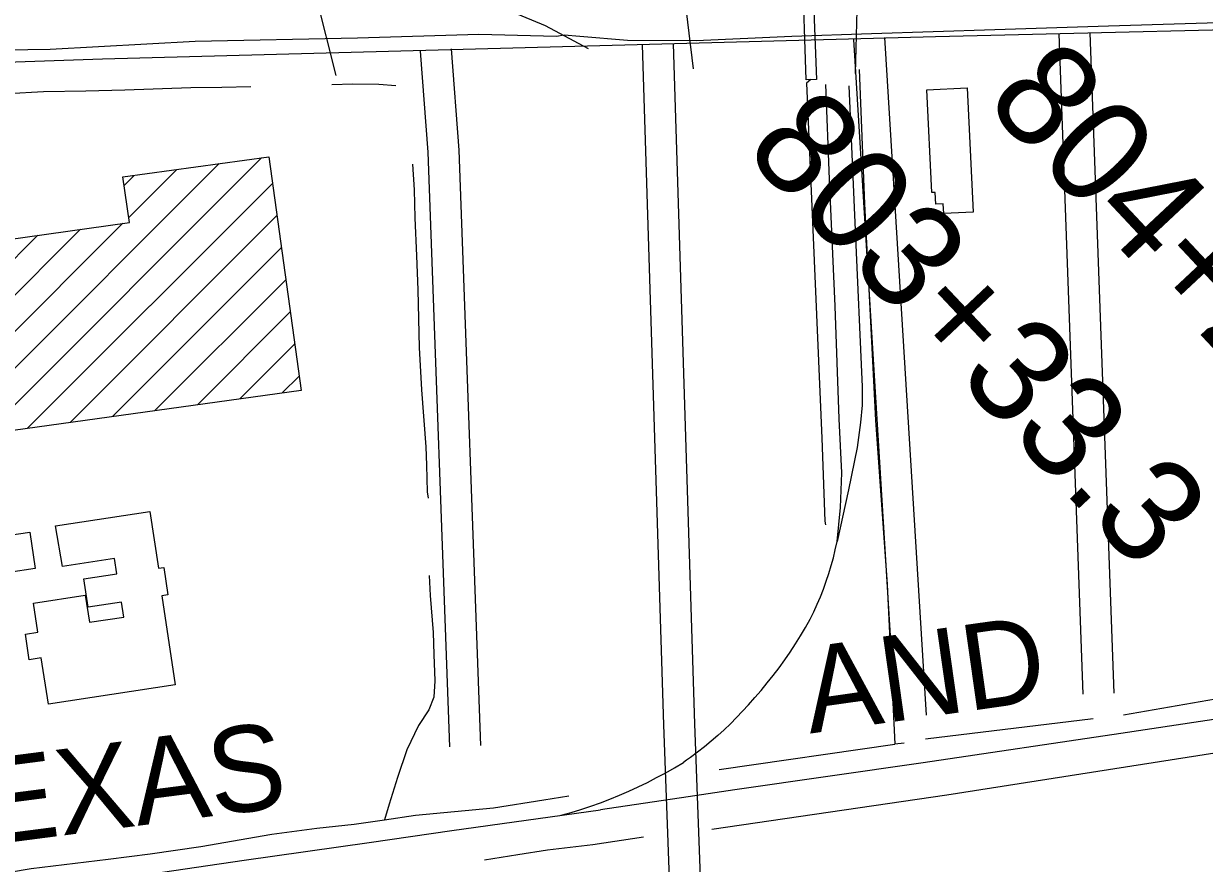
# Model space of a CAD drawing. Extents: x 3651524 to 3689615, y 505651 to 531377.
# Drawn here: x 3667884 to 3669026, y 511774 to 512586 of the extents above; entities that cross this region are included whole.
import ezdxf

# ---------------------------------------------------------------- set-up
doc = ezdxf.new("R2010")
doc.units = 0
for name, color, linetype in [('V-BLDG-OTLN', 7, 'Continuous'), ('V-LEVE-TOET', 7, 'Continuous'), ('V-RAIL-IDEN', 7, 'Continuous'), ('V-RAIL-TRAK', 7, 'Continuous'), ('V-ROAD-CNTR', 7, 'Continuous'), ('V-SURV-IDEN', 7, 'Continuous'), ('V-TOPO-SHOR', 7, 'Continuous'), ('V-UTIL-LINE', 7, 'Continuous')]:
    doc.layers.add(name, color=color, linetype=linetype)

msp = doc.modelspace()

# ---------------------------------------------------------------- linework, layer by layer
at = {"layer": 'V-BLDG-OTLN'}
for p, q in [((3667805.403, 512183.114), (3668072.853, 512450.564)), ((3667846.457, 512188.813), (3668113.911, 512456.266)), ((3667980.92, 512429.341), (3667990.737, 512439.159)), ((3667985.267, 512398.333), (3668031.795, 512444.861)), ((3667887.511, 512194.512), (3668124.309, 512431.309)), ((3667764.349, 512177.416), (3667979.775, 512392.841)), ((3667928.565, 512200.21), (3668128.619, 512400.264)), ((3667656.492, 512140.269), (3667897.424, 512381.201)), ((3667661.534, 512109.956), (3667938.599, 512387.021)), ((3667969.62, 512205.909), (3668132.929, 512369.218)), ((3668010.674, 512211.608), (3668137.239, 512338.173)), ((3668051.728, 512217.307), (3668141.548, 512307.127)), ((3668092.782, 512223.005), (3668145.858, 512276.082)), ((3668133.836, 512228.704), (3668150.168, 512245.037))]:
    msp.add_line(p, q, dxfattribs=at)
for points in [[(3668757.356, 512521.891), (3668796.422, 512523.734), (3668802.09, 512403.586), (3668773.67, 512402.245), (3668773.23, 512411.614), (3668765.943, 512411.27), (3668765.407, 512422.667), (3668762.048, 512422.512)], [(3666663.894, 512019.242), (3666642.802, 512171.091), (3666660.267, 512173.52), (3666658.805, 512184.036), (3666724.654, 512193.183), (3666725.945, 512183.897), (3667731.003, 512325.6), (3667726.591, 512357.053), (3667985.915, 512393.709), (3667979.757, 512437.634), (3668120.713, 512457.211), (3668152.084, 512231.237), (3667733.763, 512173.17), (3667741.013, 512120.964), (3667660.732, 512109.845), (3667653.871, 512159.081)], [(3667914.538, 512100.203), (3668005.73, 512114.142), (3668014.124, 512059.233), (3668019.23, 512060.016), (3668023.291, 512033.453), (3668017.186, 512032.521), (3668030.33, 511946.55), (3667907.563, 511927.782), (3667900.725, 511972.511), (3667889.123, 511970.737), (3667885.34, 511995.477), (3667897.37, 511997.314), (3667893.065, 512025.474), (3667943.251, 512033.146), (3667947.265, 512006.886), (3667980.451, 512011.959), (3667978.237, 512026.449), (3667946.235, 512021.556), (3667942.031, 512049.061), (3667973.715, 512053.904), (3667971.485, 512068.488), (3667921.164, 512060.798)], [(3667812.288, 512082.666), (3667889.76, 512094.105), (3667894.966, 512058.842), (3667817.928, 512047.465)]]:
    msp.add_lwpolyline(points, close=True, dxfattribs=at)
at = {"layer": 'V-LEVE-TOET'}
for points in [[(3668386.645, 512574.244), (3668399.169, 512573.883), (3668406.402, 512575.067), (3668421.668, 512573.67), (3668467.726, 512570.004), (3668534.253, 512569.65), (3668626.857, 512573.666), (3668703.684, 512576.339), (3668823.029, 512580.294), (3668932.986, 512583.701), (3669070.724, 512588.092), (3669173.639, 512590.439)], [(3666031.187, 512399.388), (3666084.618, 512401.864), (3666172.356, 512400.496), (3666270.34, 512397.837), (3666415.523, 512397.184), (3666543.751, 512403.576), (3666666.147, 512418.846), (3666821.365, 512443.266), (3667033.2, 512474.279), (3667149.361, 512489.965), (3667298.004, 512510.703), (3667461.341, 512532.846), (3667565.5, 512543.133), (3667683.467, 512553.483), (3667780.077, 512559.281), (3667909.216, 512561.225), (3668049.549, 512569.097), (3668206.739, 512572.063), (3668323.846, 512575.731), (3668386.645, 512574.244)]]:
    msp.add_lwpolyline(points, dxfattribs=at)
at = {"layer": 'V-RAIL-TRAK'}
msp.add_line((3668526.477, 511838.047), (3668441.675, 511825.604), dxfattribs=at)
for points in [[(3668670.484, 512084.899), (3668673.931, 512118.058), (3668675.221, 512151.408), (3668672.538, 512203.775), (3668668.536, 512312.63), (3668663.322, 512435.604), (3668659.56, 512527.005)], [(3668681.729, 512525.688), (3668687.966, 512386.041), (3668694.626, 512234.626), (3668694.671, 512216.776), (3668693.143, 512200.099), (3668689.87, 512175.963), (3668681.539, 512134.946), (3668670.484, 512084.899)], [(3668644.419, 512009.96), (3668647.925, 512017.104), (3668651.237, 512024.339), (3668654.354, 512031.663), (3668657.268, 512039.069), (3668659.986, 512046.548), (3668662.499, 512054.101), (3668664.807, 512061.715), (3668666.906, 512069.391), (3668668.8, 512077.12), (3668670.484, 512084.899)], [(3668584.73, 511927.158), (3668590.985, 511934.043), (3668597.081, 511941.07), (3668603.019, 511948.232), (3668608.794, 511955.527), (3668614.403, 511962.949), (3668619.843, 511970.495), (3668625.112, 511978.161), (3668630.206, 511985.946), (3668635.123, 511993.843), (3668639.862, 512001.848), (3668644.419, 512009.96)], [(3668584.73, 511927.158), (3668579.086, 511920.899), (3668573.29, 511914.784), (3668567.345, 511908.814), (3668561.254, 511902.991), (3668555.02, 511897.322), (3668548.648, 511891.807), (3668542.144, 511886.454), (3668535.506, 511881.262), (3668528.744, 511876.236), (3668524.828, 511873.473), (3668521.858, 511871.378)], [(3669129.133, 511927.084), (3668945.033, 511899.198), (3668753.934, 511871.1), (3668571.772, 511844.969), (3668526.477, 511838.047)], [(3668403.746, 511820.322), (3668413.296, 511823.025), (3668422.786, 511825.939), (3668432.213, 511829.061), (3668441.569, 511832.391), (3668450.848, 511835.928), (3668460.05, 511839.665), (3668469.167, 511843.608), (3668478.197, 511847.749), (3668487.133, 511852.088), (3668495.972, 511856.623), (3668504.708, 511861.351), (3668513.339, 511866.271), (3668521.858, 511871.378)], [(3667872.442, 511744.82), (3667993.712, 511761.823), (3668096.958, 511776.779), (3668218.005, 511793.825), (3668297.707, 511805.556), (3668441.675, 511825.604)]]:
    msp.add_lwpolyline(points, dxfattribs=at)
at = {"layer": 'V-ROAD-CNTR'}
for points in [[(3668284.406, 512627.688), (3668289.995, 512624.6), (3668324.423, 512610.374), (3668346.845, 512601.109), (3668388.135, 512584.002), (3668429.589, 512562.028)], [(3669194.386, 512583.359), (3668765.743, 512573.283), (3667959.852, 512551.611), (3667801.003, 512546.187)], [(3668908.435, 511937.238), (3668885.42, 512575.909)], [(3668938.415, 511938.318), (3668915.4, 512576.989)], [(3668481.846, 512565.582), (3668502.492, 511907.656), (3668519.64, 511444.566), (3668531.274, 511202.604)], [(3668511.832, 512566.522), (3668532.474, 511908.682), (3668549.614, 511445.842), (3668561.24, 511204.044)], [(3668686.317, 512570.629), (3668726.615, 511915.215)], [(3668716.261, 512572.471), (3668756.558, 511917.057)], [(3668295.988, 511886.565), (3668275.066, 512461.696), (3668267.577, 512559.14)], [(3668325.968, 511887.655), (3668305.024, 512463.392), (3668297.489, 512561.438)]]:
    msp.add_lwpolyline(points, dxfattribs=at)
at = {"layer": 'V-TOPO-SHOR'}
for p, q in [((3669107.814, 511945.051), (3668947.732, 511916.973)), ((3668918.3, 511913.366), (3668756.037, 511893.722)), ((3668556.613, 511864.591), (3668726.493, 511889.135)), ((3668735.428, 511889.974), (3668726.493, 511889.135))]:
    msp.add_line(p, q, dxfattribs=at)
for points in [[(3668691.92, 512541.449), (3668697.108, 512411.52), (3668707.645, 512202.327), (3668719.036, 512043.576), (3668726.493, 511889.135)], [(3667752.986, 512511.915), (3667780.697, 512513.154), (3667831.404, 512517.273), (3667868.266, 512518.278), (3667902.904, 512520.381), (3667943.925, 512520.85), (3667981.619, 512521.858), (3668045.361, 512524.099), (3668075.294, 512524.516), (3668103.286, 512525.202)], [(3668181.723, 512526.958), (3668201.955, 512527.607), (3668227.18, 512527.447), (3668243.539, 512526.138)], [(3668259.975, 512449.99), (3668261.476, 512425.326), (3668262.158, 512398.165), (3668263.716, 512361.307), (3668264.98, 512328.326), (3668266.35, 512272.618), (3668268.484, 512231.605), (3668272.623, 512176.741), (3668273.26, 512159.006), (3668273.936, 512132.953), (3668275.072, 512126.86)], [(3668275.978, 512052.301), (3668276.899, 512032.902), (3668279.84, 511997.158), (3668280.495, 511975.818), (3668281.446, 511950.323), (3668280.412, 511934.516), (3668275.756, 511922.3), (3668265.574, 511907.005), (3668254.32, 511883.392), (3668245.297, 511856.739), (3668237.102, 511830.922), (3668232.855, 511815.941)], [(3668549.298, 511806.885), (3668776.689, 511839.956), (3669095.657, 511890.093)], [(3667850.499, 511762.06), (3667890.937, 511768.624), (3667965.456, 511777.844), (3668006.176, 511783.026), (3668054.927, 511790.183), (3668123.613, 511801.871), (3668167.38, 511807.62), (3668203.394, 511811.671), (3668232.855, 511815.941), (3668262.672, 511820.262), (3668338.306, 511827.547), (3668386.779, 511835.26), (3668411.152, 511838.977)], [(3668329.418, 511777.131), (3668361.547, 511782.272), (3668390.352, 511786.843), (3668434.122, 511792.037), (3668483.147, 511799.473)]]:
    msp.add_lwpolyline(points, dxfattribs=at)
at = {"layer": 'V-UTIL-LINE'}
for p, q in [((3668688.308, 512537.621), (3668693.868, 512753.522)), ((3668531.711, 512542.254), (3668511.326, 512707.192)), ((3668186.087, 512535.768), (3668149.024, 512681.246))]:
    msp.add_line(p, q, dxfattribs=at)
for points in [[(3668640.718, 512531.664), (3668636.913, 512640.128), (3668635.303, 512656.012)], [(3668646.33, 512640.15), (3668650.721, 512531.885), (3668640.718, 512531.664)], [(3668645.189, 512531.762), (3668641.079, 512528.418), (3668655.873, 512184.991), (3668658.823, 512104.576), (3668659.419, 512101.045)]]:
    msp.add_lwpolyline(points, dxfattribs=at)

# ---------------------------------------------------------------- texts
at = {"layer": 'V-RAIL-IDEN'}
for s, rotation, p in [('AND', 8.068671, (3668644.329, 511899.21)), ('TEXAS', 7.367311, (3667779.783, 511782.308))]:
    msp.add_text(s, height=82.9998, rotation=rotation, dxfattribs=at).set_placement(p)
at = {"layer": 'V-SURV-IDEN'}
for s, rotation, p in [('804+23.3', 313.115206, (3668811.661, 512509.605)), ('803+33.3', 313.324547, (3668578.705, 512462.669))]:
    msp.add_text(s, height=100, rotation=rotation, dxfattribs=at).set_placement(p)

doc.saveas('drawing.dxf')
